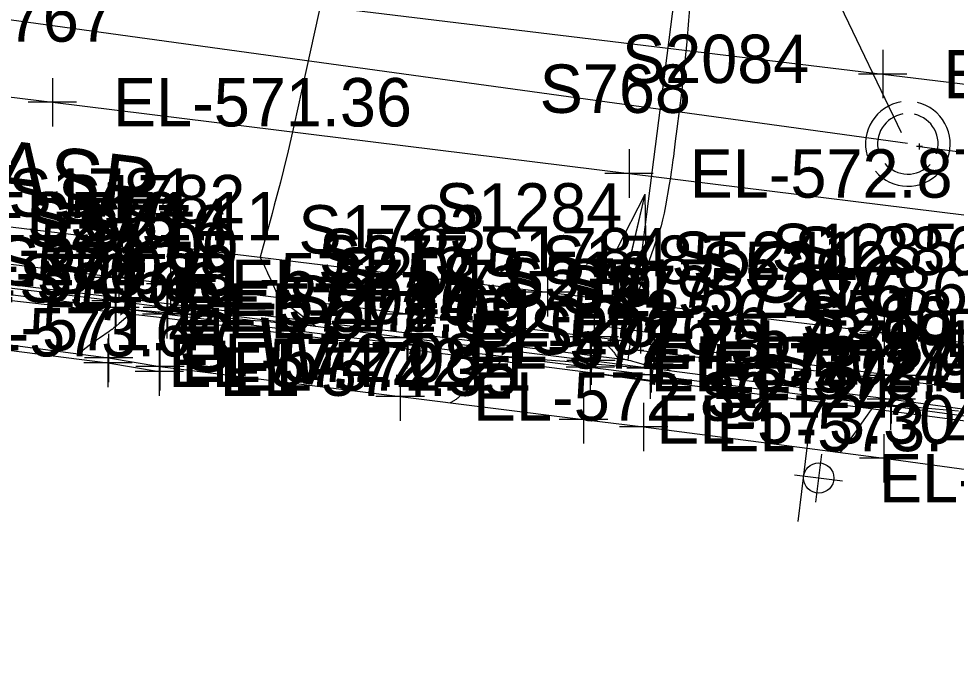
# Model space of a CAD drawing. Extents: x 1724534 to 1727318, y 657156 to 660047.
# Drawn here: x 1725826.2 to 1725903.6, y 658512.1 to 658565.7 of the extents above; entities that cross this region are included whole.
import ezdxf

# ---------------------------------------------------------------- set-up
doc = ezdxf.new("R2010")
doc.units = 0
for name, color, linetype in [('SURVEY - CONTOURS - Intermediate with optional Text', 7, 'Continuous'), ('SURVEY - DRAINAGE - Area Shapes', 7, 'Continuous'), ('SURVEY - DRAINAGE - Storm Sewer', 7, 'Continuous'), ('SURVEY - DRAINAGE - Storm Sewer - Points - Locators', 7, 'Continuous'), ('SURVEY - DRAINAGE - Storm Sewer - Points - Numbers', 7, 'Continuous'), ('SURVEY - DTM - Breaklines', 7, 'Continuous'), ('SURVEY - DTM - Breaklines - Points - Elevations', 7, 'Continuous'), ('SURVEY - DTM - Breaklines - Points - Locators', 7, 'Continuous'), ('SURVEY - DTM - Breaklines - Points - Numbers', 7, 'Continuous'), ('SURVEY - ROADSIDE BARRIERS - Points - Elevations', 7, 'Continuous'), ('SURVEY - ROADSIDE BARRIERS - Points - Locators', 7, 'Continuous'), ('SURVEY - ROADSIDE BARRIERS - Points - Numbers', 7, 'Continuous'), ('SURVEY - ROADSIDE BARRIERS with Text', 7, 'Continuous'), ('SURVEY - TRAFFIC CONTROL - Pavement Marking - Points - Elevations', 7, 'Continuous'), ('SURVEY - TRAFFIC CONTROL - Pavement Marking - Points - Locators', 7, 'Continuous'), ('SURVEY - TRAFFIC CONTROL - Pavement Marking - Points - Numbers', 7, 'Continuous'), ('SURVEY - TRAFFIC CONTROL - Pavement Marking with Text', 7, 'Continuous'), ('SURVEY - TRAFFIC CONTROL - Signs - Points - Elevations', 7, 'Continuous'), ('SURVEY - TRAFFIC CONTROL - Signs - Points - Locators', 7, 'Continuous'), ('SURVEY - TRAFFIC CONTROL - Signs - Points - Numbers', 7, 'Continuous'), ('SURVEY - TRAFFIC CONTROL - Signs and Devices with Text', 7, 'Continuous'), ('SURVEY - TRANSPORTATION - Features', 7, 'Continuous'), ('SURVEY - TRANSPORTATION - Features - Points - Elevations', 7, 'Continuous'), ('SURVEY - TRANSPORTATION - Features - Points - Locators', 7, 'Continuous'), ('SURVEY - TRANSPORTATION - Features - Points - Numbers', 7, 'Continuous'), ('SURVEY - TRANSPORTATION - Features Text', 7, 'Continuous'), ('SURVEY - TRANSPORTATION - Roads', 7, 'Continuous'), ('SURVEY - TRANSPORTATION - Roads - Points - Elevations', 7, 'Continuous'), ('SURVEY - TRANSPORTATION - Roads - Points - Locators', 7, 'Continuous'), ('SURVEY - TRANSPORTATION - Roads - Points - Numbers', 7, 'Continuous'), ('SURVEY - UTILITIES - Electric (Underground) with Text', 7, 'Continuous')]:
    doc.layers.add(name, color=color, linetype=linetype)

msp = doc.modelspace()

# ---------------------------------------------------------------- linework, layer by layer
at = {"layer": 'SURVEY - CONTOURS - Intermediate with optional Text'}
for points in [[(1725881.921, 658570.526), (1725881.513, 658565.549), (1725881.361, 658563.775), (1725881.213, 658562.189), (1725881.067, 658560.788), (1725880.925, 658559.574), (1725880.549, 658556.586), (1725880.423, 658555.586), (1725880.327, 658554.826), (1725880.263, 658554.307), (1725880.228, 658554.028), (1725880.177, 658553.605), (1725880.146, 658553.385), (1725880.092, 658553.042), (1725880.015, 658552.575), (1725879.914, 658551.986), (1725879.614, 658550.249), (1725879.499, 658549.631), (1725879.379, 658549.079), (1725879.253, 658548.594), (1725879.122, 658548.176), (1725878.765, 658547.148), (1725878.621, 658546.734), (1725878.272, 658545.728), (1725878.066, 658545.136), (1725877.06, 658542.239), (1725876.584, 658541.378), (1725876.487, 658541.181), (1725876.402, 658540.96), (1725876.328, 658540.714), (1725876.265, 658540.443), (1725875.997, 658539.121), (1725875.014, 658538.991), (1725874.844, 658538.952), (1725874.757, 658538.889), (1725874.751, 658538.803), (1725874.828, 658538.694), (1725875.142, 658538.372), (1725875.249, 658538.259), (1725875.334, 658538.162), (1725875.399, 658538.08), (1725875.442, 658538.015), (1725875.528, 658537.862), (1725875.577, 658537.807), (1725875.66, 658537.755), (1725875.777, 658537.706), (1725875.927, 658537.661), (1725876.373, 658537.546), (1725876.542, 658537.502), (1725876.715, 658537.455), (1725876.893, 658537.405), (1725877.074, 658537.353), (1725877.565, 658537.212), (1725877.736, 658537.171), (1725877.884, 658537.157), (1725878.006, 658537.169), (1725878.104, 658537.206), (1725878.334, 658537.341), (1725878.463, 658537.417), (1725878.495, 658537.436), (1725878.506, 658537.443), (1725878.506, 658537.443), (1725878.506, 658537.442), (1725878.506, 658537.442), (1725878.506, 658537.442), (1725878.507, 658537.442), (1725878.535, 658537.427), (1725878.62, 658537.381), (1725878.958, 658537.197), (1725880.011, 658536.627), (1725878.897, 658536.728), (1725878.689, 658536.747), (1725878.54, 658536.76), (1725878.42, 658536.771), (1725878.42, 658536.771), (1725878.42, 658536.771), (1725878.42, 658536.771), (1725878.42, 658536.771), (1725878.42, 658536.771), (1725878.36, 658536.776), (1725878.181, 658536.791), (1725877.882, 658536.816), (1725877.464, 658536.85), (1725875.739, 658536.993), (1725875.339, 658537.026), (1725874.992, 658537.056), (1725874.696, 658537.081), (1725873.975, 658537.142), (1725873.561, 658537.177), (1725873.448, 658537.187), (1725873.397, 658537.191), (1725873.346, 658537.195), (1725873.327, 658537.197), (1725873.289, 658537.2), (1725873.269, 658537.202), (1725873.217, 658537.206), (1725873.167, 658537.211), (1725873.054, 658537.22), (1725872.643, 658537.255), (1725871.93, 658537.315), (1725871.636, 658537.34), (1725871.289, 658537.369), (1725870.888, 658537.404), (1725869.155, 658537.552), (1725868.725, 658537.589), (1725868.398, 658537.617), (1725868.173, 658537.636), (1725868.049, 658537.646), (1725867.766, 658537.67), (1725867.643, 658537.681), (1725867.485, 658537.694), (1725867.294, 658537.711), (1725866.324, 658537.794), (1725865.387, 658536.685), (1725865.169, 658536.448), (1725864.919, 658536.21), (1725864.636, 658535.973), (1725864.32, 658535.735), (1725863.434, 658535.102), (1725863.135, 658534.887), (1725862.903, 658534.717), (1725862.737, 658534.592), (1725862.639, 658534.512), (1725862.465, 658534.357), (1725862.399, 658534.301), (1725862.331, 658534.25), (1725862.26, 658534.202), (1725862.188, 658534.159), (1725861.845, 658533.968)], [(1725851.361, 658567.85), (1725849.559, 658559.717), (1725848.944, 658556.96), (1725848.449, 658554.786), (1725848.076, 658553.196), (1725847.823, 658552.19), (1725847.31, 658550.285), (1725847.128, 658549.606), (1725846.964, 658548.998), (1725846.695, 658547.996), (1725846.155, 658545.991), (1725846.509, 658545.252), (1725846.595, 658545.071), (1725846.699, 658544.844), (1725846.822, 658544.572), (1725846.965, 658544.254), (1725847.672, 658542.666), (1725848.318, 658542.163), (1725848.478, 658542.038), (1725848.684, 658541.878), (1725849.229, 658541.453), (1725850.711, 658540.3), (1725849.502, 658540.407), (1725849.265, 658540.428), (1725849.07, 658540.446), (1725848.811, 658540.469), (1725848.581, 658540.489), (1725848.446, 658540.501), (1725848.214, 658540.522), (1725847.884, 658540.551), (1725846.192, 658540.702), (1725845.743, 658540.742), (1725845.344, 658540.778), (1725844.995, 658540.809), (1725844.698, 658540.836), (1725843.697, 658540.925), (1725843.418, 658540.95), (1725843.134, 658540.976), (1725842.846, 658541.001), (1725842.073, 658541.07), (1725841.409, 658541.13), (1725841.014, 658541.165), (1725840.578, 658541.204), (1725839.359, 658541.314), (1725838.948, 658541.351), (1725838.397, 658541.4), (1725838.257, 658541.413), (1725838.007, 658541.435), (1725837.887, 658541.446), (1725837.715, 658541.461), (1725837.491, 658541.48), (1725837.216, 658541.504), (1725835.808, 658541.627), (1725834.5, 658540.513), (1725834.254, 658540.304), (1725834.079, 658540.154), (1725833.939, 658540.035), (1725833.939, 658540.035), (1725833.91, 658540.015), (1725833.824, 658539.956), (1725833.681, 658539.859), (1725832.871, 658539.305), (1725832.647, 658539.15), (1725832.433, 658538.996), (1725832.228, 658538.845), (1725832.034, 658538.696), (1725831.149, 658538.004), (1725831.129, 658537.971)], [(1725903.802, 658533.268), (1725901.902, 658533.441), (1725896.923, 658533.894), (1725895.801, 658532.284), (1725895.589, 658531.986), (1725895.369, 658531.678), (1725895.138, 658531.361), (1725894.042, 658529.856)]]:
    msp.add_lwpolyline(points, dxfattribs=at)
at = {"layer": 'SURVEY - DRAINAGE - Area Shapes'}
msp.add_lwpolyline([(1725876.527, 658537.521), (1725880.453, 658568.253), (1725462.782, 658619.36), (1725459.014, 658588.567)], close=True, dxfattribs=at)
at = {"layer": 'SURVEY - DRAINAGE - Storm Sewer'}
for p, q in [((1725899.095, 658556.269), (1725845.926, 658666.932)), ((1725900.583, 658555.127), (1726009.35, 658541.146)), ((1725875.103, 658539.105), (1725877.947, 658551.202)), ((1725875.586, 658546.621), (1725877.947, 658551.202)), ((1725876.803, 658546.335), (1725877.947, 658551.202)), ((1725876.803, 658546.335), (1725877.947, 658551.202)), ((1725878.02, 658546.049), (1725877.947, 658551.202)), ((1725876.803, 658546.335), (1725875.658, 658541.468)), ((1725877.563, 658538.288), (1726031.356, 658520.458)), ((1725876.216, 658538.056), (1725876.216, 658538.056))]:
    msp.add_line(p, q, dxfattribs=at)
for points in [[(1725899.594, 658555.371), (1725464.565, 658615.304), (1725129.381, 658652.795)], [(1725873.466, 658536.417), (1725874.013, 658540.379), (1725878.966, 658539.695), (1725878.419, 658535.733), (1725873.466, 658536.417)]]:
    msp.add_lwpolyline(points, dxfattribs=at)
for radius, start, end in [(3.5, 98.95945, 196.2542), (3.5, 340.55316, 76.99944), (2.5, 99.76186, 196.20006), (2.5, 340.55043, 77.09543), (2.5, 220.31418, 317.14876), (3.5, 220.39621, 317.18929)]:
    msp.add_arc((1725899.62, 658555.356), radius, start, end, dxfattribs=at)
at = {"layer": 'SURVEY - DRAINAGE - Storm Sewer - Points - Locators'}
for p, q in [((1725900.583, 658554.877), (1725900.583, 658555.377)), ((1725900.833, 658555.127), (1725900.333, 658555.127)), ((1725900.583, 658555.127), (1725900.583, 658555.127)), ((1725900.583, 658555.127), (1725900.583, 658555.127)), ((1725875.353, 658539.105), (1725874.853, 658539.105)), ((1725875.103, 658538.855), (1725875.103, 658539.355)), ((1725875.103, 658539.105), (1725875.103, 658539.105)), ((1725875.103, 658539.105), (1725875.103, 658539.105)), ((1725877.813, 658538.288), (1725877.313, 658538.288)), ((1725877.563, 658538.038), (1725877.563, 658538.538)), ((1725877.563, 658538.288), (1725877.563, 658538.288)), ((1725877.563, 658538.288), (1725877.563, 658538.288))]:
    msp.add_line(p, q, dxfattribs=at)
at = {"layer": 'SURVEY - DTM - Breaklines'}
msp.add_lwpolyline([(1725680.682, 658560.757), (1725700.532, 658558.327), (1725720.383, 658555.896), (1725740.231, 658553.451), (1725761.261, 658550.794), (1725763.358, 658550.522), (1725772.397, 658549.361), (1725785.767, 658547.812), (1725794.485, 658546.715), (1725814.329, 658544.278), (1725834.171, 658541.836), (1725838.432, 658541.293), (1725858.267, 658538.797), (1725873.4, 658536.913), (1725878.358, 658536.288), (1725898.186, 658533.731), (1725916.254, 658531.264)], dxfattribs=at)
at = {"layer": 'SURVEY - DTM - Breaklines - Points - Locators'}
for p, q in [((1725834.171, 658543.836), (1725834.171, 658539.836)), ((1725838.432, 658543.293), (1725838.432, 658539.293)), ((1725836.171, 658541.836), (1725832.171, 658541.836)), ((1725840.432, 658541.293), (1725836.432, 658541.293)), ((1725858.267, 658540.797), (1725858.267, 658536.797)), ((1725860.267, 658538.797), (1725856.267, 658538.797)), ((1725873.4, 658538.913), (1725873.4, 658534.913)), ((1725878.358, 658538.288), (1725878.358, 658534.288)), ((1725875.4, 658536.913), (1725871.4, 658536.913)), ((1725880.358, 658536.288), (1725876.358, 658536.288)), ((1725898.186, 658535.731), (1725898.186, 658531.731)), ((1725900.186, 658533.731), (1725896.186, 658533.731))]:
    msp.add_line(p, q, dxfattribs=at)
at = {"layer": 'SURVEY - ROADSIDE BARRIERS - Points - Locators'}
for p, q in [((1725833.582, 658539.268), (1725833.582, 658535.268)), ((1725837.82, 658538.545), (1725837.82, 658534.545)), ((1725835.582, 658537.268), (1725831.582, 658537.268)), ((1725839.82, 658536.545), (1725835.82, 658536.545))]:
    msp.add_line(p, q, dxfattribs=at)
at = {"layer": 'SURVEY - ROADSIDE BARRIERS with Text'}
msp.add_lwpolyline([(1725760.694, 658546.317), (1725762.794, 658546.074), (1725771.84, 658544.972), (1725785.195, 658543.377), (1725793.917, 658542.307), (1725813.751, 658539.797), (1725833.582, 658537.268), (1725837.82, 658536.545)], dxfattribs=at)
at = {"layer": 'SURVEY - TRAFFIC CONTROL - Pavement Marking - Points - Locators'}
for p, q in [((1725897.548, 658563.116), (1725897.548, 658559.116)), ((1725828.993, 658560.789), (1725828.993, 658556.789)), ((1725899.548, 658561.116), (1725895.548, 658561.116)), ((1725830.993, 658558.789), (1725826.993, 658558.789)), ((1725876.604, 658554.91), (1725876.604, 658550.91)), ((1725878.604, 658552.91), (1725874.604, 658552.91))]:
    msp.add_line(p, q, dxfattribs=at)
at = {"layer": 'SURVEY - TRAFFIC CONTROL - Pavement Marking with Text'}
for points in [[(1725507.893, 658598.435), (1725611.44, 658585.624), (1725663.045, 658579.239), (1725732.511, 658570.646), (1725771.433, 658565.831), (1725828.993, 658558.789), (1725876.604, 658552.91), (1725911.384, 658548.615)], [(1725753.893, 658578.677), (1725768.555, 658576.886), (1725792.375, 658573.977), (1725838.021, 658568.345), (1725840.005, 658568.1), (1725897.548, 658561.116), (1725916.187, 658558.855)]]:
    msp.add_lwpolyline(points, dxfattribs=at)
at = {"layer": 'SURVEY - TRAFFIC CONTROL - Signs - Points - Locators'}
for p, q in [((1725892.479, 658529.727), (1725891.993, 658525.757)), ((1725894.221, 658527.499), (1725890.251, 658527.985))]:
    msp.add_line(p, q, dxfattribs=at)
at = {"layer": 'SURVEY - TRAFFIC CONTROL - Signs and Devices with Text'}
msp.add_line((1725890.565, 658524.168), (1725891.476, 658531.613), dxfattribs=at)
msp.add_circle((1725892.264, 658527.76), 1.25, dxfattribs=at)
at = {"layer": 'SURVEY - TRANSPORTATION - Features'}
for points in [[(1725680.75, 658561.297), (1725700.601, 658558.867), (1725720.452, 658556.439), (1725740.3, 658553.994), (1725761.33, 658551.338), (1725763.427, 658551.066), (1725772.465, 658549.905), (1725773.017, 658549.841), (1725785.837, 658548.356), (1725794.555, 658547.258), (1725814.399, 658544.822), (1725834.241, 658542.379), (1725838.502, 658541.836), (1725858.338, 658539.34), (1725873.47, 658537.457), (1725878.428, 658536.831), (1725898.256, 658534.275), (1725916.324, 658531.808)], [(1725773.017, 658549.841), (1725772.713, 658551.857), (1725786.089, 658550.308), (1725794.807, 658549.211), (1725814.651, 658546.773), (1725834.493, 658544.331), (1725838.754, 658543.788), (1725858.589, 658541.292), (1725873.721, 658539.408), (1725878.681, 658538.783), (1725898.508, 658536.226), (1725916.581, 658533.801)], [(1725760.676, 658546.181), (1725762.959, 658547.374), (1725771.996, 658546.202), (1725785.261, 658543.884), (1725793.979, 658542.787), (1725813.816, 658540.298), (1725833.635, 658537.675), (1725837.876, 658536.979), (1725857.711, 658534.482), (1725872.844, 658532.599), (1725877.802, 658531.973), (1725897.627, 658529.389), (1725915.695, 658526.927)]]:
    msp.add_lwpolyline(points, dxfattribs=at)
at = {"layer": 'SURVEY - TRANSPORTATION - Features - Points - Locators'}
for p, q in [((1725834.493, 658546.331), (1725834.493, 658542.331)), ((1725838.754, 658545.788), (1725838.754, 658541.788)), ((1725836.493, 658544.331), (1725832.493, 658544.331)), ((1725834.241, 658544.379), (1725834.241, 658540.379)), ((1725840.754, 658543.788), (1725836.754, 658543.788)), ((1725838.502, 658543.836), (1725838.502, 658539.836)), ((1725858.589, 658543.292), (1725858.589, 658539.292)), ((1725836.241, 658542.379), (1725832.241, 658542.379)), ((1725840.502, 658541.836), (1725836.502, 658541.836)), ((1725858.338, 658541.34), (1725858.338, 658537.34)), ((1725873.721, 658541.408), (1725873.721, 658537.408)), ((1725860.589, 658541.292), (1725856.589, 658541.292)), ((1725878.681, 658540.783), (1725878.681, 658536.783)), ((1725833.635, 658539.675), (1725833.635, 658535.675)), ((1725837.876, 658538.979), (1725837.876, 658534.979)), ((1725860.338, 658539.34), (1725856.338, 658539.34)), ((1725875.721, 658539.408), (1725871.721, 658539.408)), ((1725873.47, 658539.457), (1725873.47, 658535.457)), ((1725880.681, 658538.783), (1725876.681, 658538.783)), ((1725878.428, 658538.831), (1725878.428, 658534.831)), ((1725898.508, 658538.226), (1725898.508, 658534.226)), ((1725835.635, 658537.675), (1725831.635, 658537.675)), ((1725875.47, 658537.457), (1725871.47, 658537.457)), ((1725839.876, 658536.979), (1725835.876, 658536.979)), ((1725880.428, 658536.831), (1725876.428, 658536.831)), ((1725857.711, 658536.482), (1725857.711, 658532.482)), ((1725900.508, 658536.226), (1725896.508, 658536.226)), ((1725898.256, 658536.275), (1725898.256, 658532.275)), ((1725859.711, 658534.482), (1725855.711, 658534.482)), ((1725872.844, 658534.599), (1725872.844, 658530.599)), ((1725877.802, 658533.973), (1725877.802, 658529.973)), ((1725900.256, 658534.275), (1725896.256, 658534.275)), ((1725874.844, 658532.599), (1725870.844, 658532.599)), ((1725879.802, 658531.973), (1725875.802, 658531.973)), ((1725897.627, 658531.389), (1725897.627, 658527.389)), ((1725899.627, 658529.389), (1725895.627, 658529.389))]:
    msp.add_line(p, q, dxfattribs=at)
at = {"layer": 'SURVEY - TRANSPORTATION - Roads'}
msp.add_lwpolyline([(1725616.971, 658574.343), (1725730.092, 658560.27), (1725772.626, 658554.978), (1725818.273, 658549.383), (1725869.87, 658543.106), (1725897.655, 658539.757), (1725899.639, 658539.517), (1725928.541, 658535.917)], dxfattribs=at)
at = {"layer": 'SURVEY - TRANSPORTATION - Roads - Points - Locators'}
for p, q in [((1725869.87, 658545.106), (1725869.87, 658541.106)), ((1725871.87, 658543.106), (1725867.87, 658543.106)), ((1725897.655, 658541.757), (1725897.655, 658537.757)), ((1725899.639, 658541.517), (1725899.639, 658537.517)), ((1725899.655, 658539.757), (1725895.655, 658539.757)), ((1725901.639, 658539.517), (1725897.639, 658539.517))]:
    msp.add_line(p, q, dxfattribs=at)
at = {"layer": 'SURVEY - UTILITIES - Electric (Underground) with Text'}
msp.add_lwpolyline([(1725780.974, 658547.452), (1725837.588, 658541.08), (1725892.762, 658533.99), (1725944.681, 658527.231), (1725958.361, 658525.297), (1725964.566, 658523.411), (1725971.45, 658518.072), (1725975.975, 658512.132)], dxfattribs=at)

# ---------------------------------------------------------------- texts
at = {"layer": 'SURVEY - DRAINAGE - Storm Sewer - Points - Numbers'}
for s, p in [('S2084', (1725876.018, 658560.371)), ('S5241', (1725880.103, 658544.105)), ('S2045', (1725852.254, 658542.78)), ('S5240', (1725882.563, 658543.288))]:
    msp.add_text(s, height=4, dxfattribs=at).set_placement(p)
at = {"layer": 'SURVEY - DTM - Breaklines - Points - Elevations'}
for s, p in [('EL-571.38', (1725819.329, 658542.278)), ('EL-571.94', (1725839.171, 658539.836)), ('EL-572.09', (1725843.432, 658539.293)), ('EL-572.73', (1725863.267, 658536.797)), ('EL-573.24', (1725878.4, 658534.913)), ('EL-573.41', (1725883.358, 658534.288))]:
    msp.add_text(s, height=4, dxfattribs=at).set_placement(p)
at = {"layer": 'SURVEY - DTM - Breaklines - Points - Numbers'}
for s, p in [('S275', (1725826.835, 658546.836)), ('S276', (1725830.986, 658546.293)), ('S277', (1725850.931, 658543.797)), ('S278', (1725866.017, 658541.913)), ('S279', (1725871.006, 658541.288)), ('S280', (1725890.677, 658538.731))]:
    msp.add_text(s, height=4, dxfattribs=at).set_placement(p)
at = {"layer": 'SURVEY - ROADSIDE BARRIERS - Points - Elevations'}
for s, p in [('EL-573.64', (1725818.751, 658537.797)), ('EL-574.22', (1725838.582, 658535.268)), ('EL-574.35', (1725842.82, 658534.545))]:
    msp.add_text(s, height=4, dxfattribs=at).set_placement(p)
at = {"layer": 'SURVEY - ROADSIDE BARRIERS - Points - Numbers'}
for s, p in [('S705', (1725826.246, 658542.268)), ('S706', (1725830.374, 658541.545))]:
    msp.add_text(s, height=4, dxfattribs=at).set_placement(p)
at = {"layer": 'SURVEY - TRAFFIC CONTROL - Pavement Marking - Points - Elevations'}
for s, p in [('EL-573.64', (1725902.548, 658559.116)), ('EL-571.36', (1725833.993, 658556.789)), ('EL-572.87', (1725881.604, 658550.91))]:
    msp.add_text(s, height=4, dxfattribs=at).set_placement(p)
at = {"layer": 'SURVEY - TRAFFIC CONTROL - Pavement Marking - Points - Numbers'}
for s, p in [('S767', (1725821.657, 658563.789)), ('S768', (1725869.221, 658557.91))]:
    msp.add_text(s, height=4, dxfattribs=at).set_placement(p)
at = {"layer": 'SURVEY - TRAFFIC CONTROL - Signs - Points - Elevations'}
msp.add_text('EL-574.41', height=4, dxfattribs=at).set_placement((1725897.236, 658525.742))
at = {"layer": 'SURVEY - TRAFFIC CONTROL - Signs - Points - Numbers'}
msp.add_text('S2124', height=4, dxfattribs=at).set_placement((1725882.948, 658532.742))
at = {"layer": 'SURVEY - TRANSPORTATION - Features - Points - Elevations'}
for s, p in [('EL-571.00', (1725819.651, 658544.773)), ('EL-570.88', (1725819.399, 658542.822)), ('EL-571.58', (1725839.493, 658542.331)), ('EL-571.71', (1725843.754, 658541.788)), ('EL-571.46', (1725839.241, 658540.379)), ('EL-571.60', (1725843.502, 658539.836)), ('EL-572.36', (1725863.589, 658539.292)), ('EL-571.47', (1725819.816, 658538.298)), ('EL-572.25', (1725863.338, 658537.34)), ('EL-572.90', (1725878.721, 658537.408)), ('EL-573.11', (1725883.681, 658536.783)), ('EL-572.08', (1725839.635, 658535.675)), ('EL-572.21', (1725843.876, 658534.979)), ('EL-572.77', (1725878.47, 658535.457)), ('EL-572.95', (1725883.428, 658534.831)), ('EL-572.89', (1725863.711, 658532.482)), ('EL-573.30', (1725878.844, 658530.599)), ('EL-573.46', (1725883.802, 658529.973))]:
    msp.add_text(s, height=4, dxfattribs=at).set_placement(p)
at = {"layer": 'SURVEY - TRANSPORTATION - Features - Points - Numbers'}
for s, p in [('S1781', (1725825.363, 658549.331)), ('S1782', (1725829.466, 658548.788)), ('S513', (1725826.905, 658547.379)), ('S514', (1725831.166, 658546.836)), ('S1783', (1725849.301, 658546.292)), ('S515', (1725851.002, 658544.34)), ('S1784', (1725864.433, 658544.408)), ('S2022', (1725824.347, 658543.675)), ('S1785', (1725869.393, 658543.783)), ('S2023', (1725828.588, 658542.979)), ('S516', (1725866.024, 658542.457)), ('S517', (1725871.092, 658541.831)), ('S1786', (1725889.11, 658541.226)), ('S2024', (1725848.423, 658540.482)), ('S518', (1725890.873, 658539.275)), ('S2025', (1725863.556, 658538.599)), ('S2026', (1725868.404, 658537.973)), ('S2027', (1725888.339, 658535.389))]:
    msp.add_text(s, height=4, dxfattribs=at).set_placement(p)
at = {"layer": 'SURVEY - TRANSPORTATION - Features Text'}
for s, rotation, p in [('ASP.', 352.8277, (1725823.931, 658550.782)), ('C&G', 352.90668, (1725885.891, 658542.589)), ('S.W.', 352.84832, (1725839.28, 658536.869))]:
    msp.add_text(s, height=5, rotation=rotation, dxfattribs=at).set_placement(p)
at = {"layer": 'SURVEY - TRANSPORTATION - Roads - Points - Elevations'}
for s, p in [('EL-571.11', (1725823.273, 658547.383)), ('EL-572.76', (1725874.87, 658541.106)), ('EL-573.70', (1725902.655, 658537.757))]:
    msp.add_text(s, height=4, dxfattribs=at).set_placement(p)
at = {"layer": 'SURVEY - TRANSPORTATION - Roads - Points - Numbers'}
for s, p in [('S1284', (1725860.582, 658548.106)), ('S1285', (1725888.367, 658544.757)), ('S1286', (1725890.241, 658544.517))]:
    msp.add_text(s, height=4, dxfattribs=at).set_placement(p)

doc.saveas('drawing.dxf')
